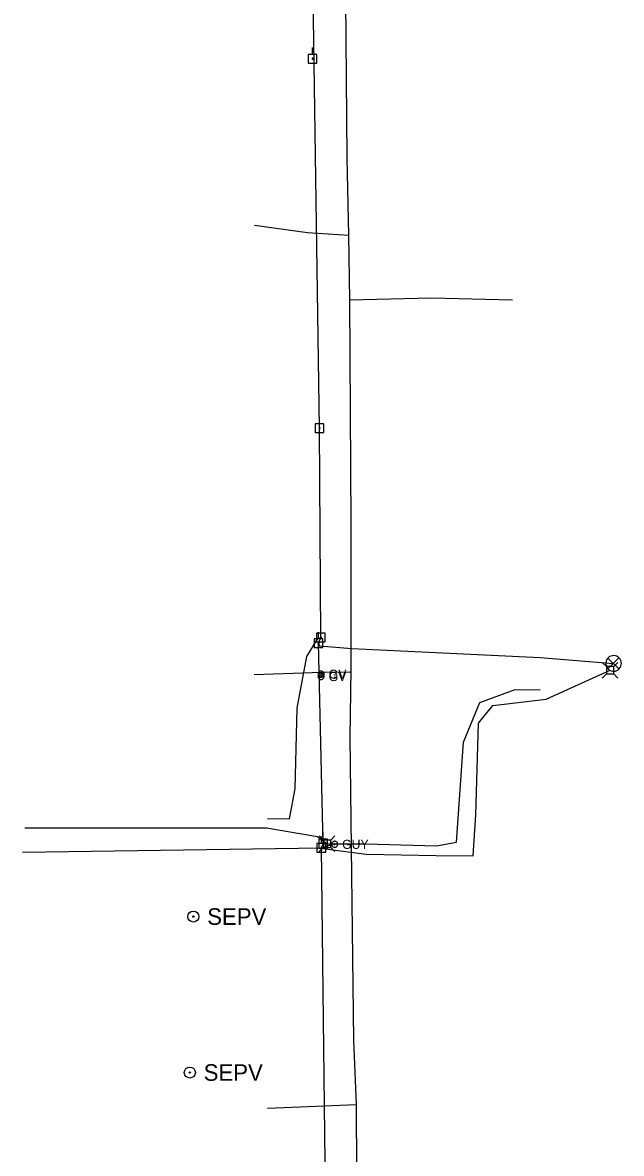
# Model space of a CAD drawing. Extents: x 600849 to 606371, y 330010 to 403088.
# Drawn here: x 601785.5 to 602038.3, y 391289 to 391766.4 of the extents above; entities that cross this region are included whole.
import ezdxf

# ---------------------------------------------------------------- set-up
doc = ezdxf.new("R2010")
doc.units = 0
for name, color, linetype in [('E_MISCPROP_Septic', 7, 'Continuous'), ('E_SIG', 7, 'Continuous'), ('E_UTL_AG_Bold', 7, 'Continuous'), ('E_UTL_E_UG', 7, 'Continuous'), ('E_UTL_EGuyWire', 7, 'Continuous'), ('E_UTL_EPowerPole', 7, 'Continuous'), ('E_UTL_G', 7, 'Continuous'), ('E_UTL_G_UG', 7, 'Continuous'), ('E_UTL_Overhead', 7, 'Continuous'), ('E_UTL_T_UG', 7, 'Continuous'), ('E_UTL_TV_UG', 7, 'Continuous')]:
    doc.layers.add(name, color=color, linetype=linetype)

msp = doc.modelspace()

# ---------------------------------------------------------------- linework, layer by layer
at = {"layer": 'E_MISCPROP_Septic'}
for centre, radius in [((601857.59, 391389.01), 2.33), ((601857.59, 391389.01), 0.292), ((601856.1, 391323.17), 2.33), ((601856.1, 391323.17), 0.292)]:
    msp.add_circle(centre, radius, dxfattribs=at)
at = {"layer": 'E_SIG'}
for points in [[(602038.29, 391495.87), (602038.23, 391496.49), (602038.06, 391497.09), (602037.77, 391497.65), (602037.38, 391498.14), (602036.91, 391498.56), (602036.36, 391498.87), (602035.77, 391499.07), (602035.15, 391499.16), (602034.52, 391499.13), (602033.91, 391498.99), (602033.34, 391498.73), (602032.83, 391498.36), (602032.4, 391497.91), (602032.06, 391497.38), (602031.83, 391496.8), (602031.71, 391496.18), (602031.71, 391495.55), (602031.83, 391494.94), (602032.06, 391494.36), (602032.4, 391493.83), (602032.83, 391493.37), (602033.34, 391493.01), (602033.91, 391492.75), (602034.52, 391492.6), (602035.15, 391492.57), (602035.77, 391492.66), (602036.36, 391492.87), (602036.91, 391493.18), (602037.38, 391493.59), (602037.77, 391494.08), (602038.06, 391494.64), (602038.23, 391495.24), (602038.29, 391495.87)], [(602037.25, 391498.2), (602032.64, 391493.55)], [(602032.64, 391498.15), (602037.3, 391493.5)]]:
    msp.add_lwpolyline(points, dxfattribs=at)
at = {"layer": 'E_UTL_AG_Bold'}
for points in [[(602031.94, 391494.5), (602030.19, 391496.25)], [(602035.04, 391494.5), (602031.94, 391494.5)], [(602031.94, 391494.5), (602031.94, 391491.4)], [(602035.04, 391494.5), (602036.79, 391496.25)], [(602035.04, 391491.4), (602035.04, 391494.5)], [(602031.94, 391491.4), (602030.19, 391489.65)], [(602031.94, 391491.4), (602035.04, 391491.4)], [(602035.04, 391491.4), (602036.79, 391489.65)], [(601912.48, 391421.31), (601910.72, 391423.07)], [(601915.57, 391421.31), (601917.32, 391423.07)], [(601912.48, 391418.22), (601910.72, 391416.47)], [(601915.57, 391421.31), (601912.48, 391421.31)], [(601912.48, 391421.31), (601912.48, 391418.22)], [(601912.48, 391418.22), (601915.57, 391418.22)], [(601915.57, 391418.22), (601915.57, 391421.31)], [(601915.57, 391418.22), (601917.32, 391416.47)]]:
    msp.add_lwpolyline(points, dxfattribs=at)
at = {"layer": 'E_UTL_E_UG'}
msp.add_lwpolyline([(601910.42, 391504.37), (601910.81, 391503.32), (601924.56, 391502.11), (601959.91, 391500.46), (602003.96, 391498.36), (602034.99, 391495.87)], dxfattribs=at)
at = {"layer": 'E_UTL_EGuyWire'}
for q in [(601911.65, 391418.04), (601912.39, 391419.77)]:
    msp.add_line((601917.21, 391419.5), q, dxfattribs=at)
for points in [[(601918.5, 391419.5), (601918.47, 391419.75), (601918.4, 391419.98), (601918.29, 391420.2), (601918.14, 391420.39), (601917.96, 391420.55), (601917.75, 391420.67), (601917.51, 391420.75), (601917.27, 391420.79), (601917.03, 391420.77), (601916.79, 391420.72), (601916.57, 391420.61), (601916.37, 391420.47), (601916.2, 391420.3), (601916.07, 391420.09), (601915.98, 391419.86), (601915.93, 391419.63), (601915.93, 391419.38), (601915.98, 391419.14), (601916.07, 391418.92), (601916.2, 391418.71), (601916.37, 391418.53), (601916.57, 391418.39), (601916.79, 391418.29), (601917.03, 391418.23), (601917.27, 391418.22), (601917.51, 391418.26), (601917.75, 391418.34), (601917.96, 391418.46), (601918.14, 391418.62), (601918.29, 391418.81), (601918.4, 391419.03), (601918.47, 391419.26), (601918.5, 391419.5)], [(601917.37, 391419.5), (601917.37, 391419.53), (601917.36, 391419.56), (601917.35, 391419.59), (601917.33, 391419.61), (601917.31, 391419.63), (601917.28, 391419.65), (601917.25, 391419.66), (601917.22, 391419.66), (601917.19, 391419.66), (601917.16, 391419.65), (601917.13, 391419.64), (601917.11, 391419.62), (601917.09, 391419.6), (601917.07, 391419.58), (601917.06, 391419.55), (601917.05, 391419.52), (601917.05, 391419.49), (601917.06, 391419.46), (601917.07, 391419.43), (601917.09, 391419.4), (601917.11, 391419.38), (601917.13, 391419.36), (601917.16, 391419.35), (601917.19, 391419.34), (601917.22, 391419.34), (601917.25, 391419.35), (601917.28, 391419.36), (601917.31, 391419.37), (601917.33, 391419.39), (601917.35, 391419.42), (601917.36, 391419.44), (601917.37, 391419.47), (601917.37, 391419.5)]]:
    msp.add_lwpolyline(points, dxfattribs=at)
at = {"layer": 'E_UTL_EPowerPole'}
for points in [[(601907.92, 391752.96), (601907.92, 391755.87)], [(601909.76, 391752.96), (601906.07, 391752.96)], [(601906.07, 391752.96), (601906.07, 391749.27)], [(601908.19, 391751.12), (601908.18, 391751.16), (601908.17, 391751.21), (601908.15, 391751.25), (601908.12, 391751.28), (601908.09, 391751.31), (601908.05, 391751.34), (601908, 391751.35), (601907.96, 391751.36), (601907.91, 391751.36), (601907.87, 391751.34), (601907.83, 391751.33), (601907.79, 391751.3), (601907.76, 391751.27), (601907.74, 391751.23), (601907.72, 391751.19), (601907.71, 391751.14), (601907.71, 391751.1), (601907.72, 391751.05), (601907.74, 391751.01), (601907.76, 391750.97), (601907.79, 391750.94), (601907.83, 391750.91), (601907.87, 391750.89), (601907.91, 391750.88), (601907.96, 391750.88), (601908, 391750.89), (601908.05, 391750.9), (601908.09, 391750.93), (601908.12, 391750.95), (601908.15, 391750.99), (601908.17, 391751.03), (601908.18, 391751.07), (601908.19, 391751.12)], [(601909.76, 391749.27), (601909.76, 391752.96)], [(601906.07, 391749.27), (601909.76, 391749.27)], [(601910.85, 391597), (601910.85, 391599.91)], [(601912.7, 391597), (601909.01, 391597)], [(601909.01, 391597), (601909.01, 391593.31)], [(601911.12, 391595.16), (601911.12, 391595.2), (601911.11, 391595.25), (601911.09, 391595.29), (601911.06, 391595.32), (601911.02, 391595.35), (601910.98, 391595.37), (601910.94, 391595.39), (601910.9, 391595.4), (601910.85, 391595.39), (601910.81, 391595.38), (601910.77, 391595.36), (601910.73, 391595.34), (601910.7, 391595.31), (601910.67, 391595.27), (601910.66, 391595.22), (601910.65, 391595.18), (601910.65, 391595.14), (601910.66, 391595.09), (601910.67, 391595.05), (601910.7, 391595.01), (601910.73, 391594.98), (601910.77, 391594.95), (601910.81, 391594.93), (601910.85, 391594.92), (601910.9, 391594.92), (601910.94, 391594.93), (601910.98, 391594.94), (601911.02, 391594.96), (601911.06, 391594.99), (601911.09, 391595.03), (601911.11, 391595.07), (601911.12, 391595.11), (601911.12, 391595.16)], [(601912.7, 391593.31), (601912.7, 391597)], [(601909.01, 391593.31), (601912.7, 391593.31)], [(601913.24, 391508.6), (601909.55, 391508.6)], [(601909.55, 391508.6), (601909.55, 391504.91)], [(601910.39, 391506.21), (601910.39, 391509.12)], [(601911.4, 391508.6), (601911.4, 391511.51)], [(601913.24, 391504.91), (601913.24, 391508.6)], [(601912.24, 391506.21), (601908.55, 391506.21)], [(601908.55, 391506.21), (601908.55, 391502.52)], [(601909.55, 391504.91), (601913.24, 391504.91)], [(601910.66, 391504.37), (601910.66, 391504.41), (601910.65, 391504.46), (601910.62, 391504.5), (601910.6, 391504.53), (601910.56, 391504.56), (601910.52, 391504.58), (601910.48, 391504.6), (601910.44, 391504.61), (601910.39, 391504.6), (601910.35, 391504.59), (601910.3, 391504.57), (601910.27, 391504.55), (601910.24, 391504.51), (601910.21, 391504.48), (601910.2, 391504.43), (601910.19, 391504.39), (601910.19, 391504.34), (601910.2, 391504.3), (601910.21, 391504.26), (601910.24, 391504.22), (601910.27, 391504.19), (601910.3, 391504.16), (601910.35, 391504.14), (601910.39, 391504.13), (601910.44, 391504.13), (601910.48, 391504.14), (601910.52, 391504.15), (601910.56, 391504.17), (601910.6, 391504.2), (601910.62, 391504.24), (601910.65, 391504.28), (601910.66, 391504.32), (601910.66, 391504.37)], [(601911.67, 391506.76), (601911.66, 391506.8), (601911.65, 391506.85), (601911.63, 391506.89), (601911.6, 391506.92), (601911.57, 391506.95), (601911.53, 391506.98), (601911.48, 391506.99), (601911.44, 391507), (601911.39, 391507), (601911.35, 391506.99), (601911.31, 391506.97), (601911.27, 391506.94), (601911.24, 391506.91), (601911.22, 391506.87), (601911.2, 391506.83), (601911.19, 391506.78), (601911.19, 391506.74), (601911.2, 391506.69), (601911.22, 391506.65), (601911.24, 391506.61), (601911.27, 391506.58), (601911.31, 391506.55), (601911.35, 391506.53), (601911.39, 391506.52), (601911.44, 391506.52), (601911.48, 391506.53), (601911.53, 391506.54), (601911.57, 391506.57), (601911.6, 391506.6), (601911.63, 391506.63), (601911.65, 391506.67), (601911.66, 391506.71), (601911.67, 391506.76)], [(601912.24, 391502.52), (601912.24, 391506.21)], [(601908.55, 391502.52), (601912.24, 391502.52)], [(601914.2, 391421.61), (601910.51, 391421.61)], [(601910.51, 391421.61), (601910.51, 391417.92)], [(601911.62, 391419.88), (601911.62, 391422.79)], [(601912.36, 391421.61), (601912.36, 391424.52)], [(601914.2, 391417.92), (601914.2, 391421.61)], [(601913.46, 391419.88), (601909.77, 391419.88)], [(601909.77, 391419.88), (601909.77, 391416.19)], [(601910.51, 391417.92), (601914.2, 391417.92)], [(601911.89, 391418.04), (601911.88, 391418.08), (601911.87, 391418.12), (601911.85, 391418.16), (601911.82, 391418.2), (601911.79, 391418.23), (601911.75, 391418.25), (601911.7, 391418.27), (601911.66, 391418.27), (601911.61, 391418.27), (601911.57, 391418.26), (601911.53, 391418.24), (601911.49, 391418.22), (601911.46, 391418.18), (601911.44, 391418.14), (601911.42, 391418.1), (601911.41, 391418.06), (601911.41, 391418.01), (601911.42, 391417.97), (601911.44, 391417.93), (601911.46, 391417.89), (601911.49, 391417.85), (601911.53, 391417.83), (601911.57, 391417.81), (601911.61, 391417.8), (601911.66, 391417.8), (601911.7, 391417.8), (601911.75, 391417.82), (601911.79, 391417.84), (601911.82, 391417.87), (601911.85, 391417.91), (601911.87, 391417.95), (601911.88, 391417.99), (601911.89, 391418.04)], [(601912.63, 391419.77), (601912.62, 391419.81), (601912.61, 391419.86), (601912.59, 391419.9), (601912.56, 391419.93), (601912.53, 391419.96), (601912.49, 391419.98), (601912.44, 391420), (601912.4, 391420.01), (601912.35, 391420), (601912.31, 391419.99), (601912.27, 391419.97), (601912.23, 391419.95), (601912.2, 391419.92), (601912.18, 391419.88), (601912.16, 391419.84), (601912.15, 391419.79), (601912.15, 391419.75), (601912.16, 391419.7), (601912.18, 391419.66), (601912.2, 391419.62), (601912.23, 391419.59), (601912.27, 391419.56), (601912.31, 391419.54), (601912.35, 391419.53), (601912.4, 391419.53), (601912.44, 391419.54), (601912.49, 391419.55), (601912.53, 391419.57), (601912.56, 391419.6), (601912.59, 391419.64), (601912.61, 391419.68), (601912.62, 391419.72), (601912.63, 391419.77)], [(601913.46, 391416.19), (601913.46, 391419.88)], [(601909.77, 391416.19), (601913.46, 391416.19)]]:
    msp.add_lwpolyline(points, dxfattribs=at)
at = {"layer": 'E_UTL_G'}
for points in [[(601912.8, 391490.33), (601912.77, 391490.57), (601912.71, 391490.81), (601912.59, 391491.02), (601912.44, 391491.22), (601912.26, 391491.38), (601912.05, 391491.5), (601911.82, 391491.58), (601911.58, 391491.61), (601911.33, 391491.6), (601911.09, 391491.54), (601910.87, 391491.44), (601910.67, 391491.3), (601910.51, 391491.12), (601910.37, 391490.92), (601910.28, 391490.69), (601910.24, 391490.45), (601910.24, 391490.21), (601910.28, 391489.97), (601910.37, 391489.74), (601910.51, 391489.54), (601910.67, 391489.36), (601910.87, 391489.22), (601911.09, 391489.12), (601911.33, 391489.06), (601911.58, 391489.05), (601911.82, 391489.08), (601912.05, 391489.16), (601912.26, 391489.29), (601912.44, 391489.45), (601912.59, 391489.64), (601912.71, 391489.85), (601912.77, 391490.09), (601912.8, 391490.33)], [(601912.84, 391491.32), (601912.82, 391491.56), (601912.75, 391491.8), (601912.64, 391492.01), (601912.49, 391492.2), (601912.3, 391492.36), (601912.09, 391492.49), (601911.86, 391492.57), (601911.62, 391492.6), (601911.38, 391492.59), (601911.14, 391492.53), (601910.92, 391492.43), (601910.72, 391492.29), (601910.55, 391492.11), (601910.42, 391491.91), (601910.33, 391491.68), (601910.28, 391491.44), (601910.28, 391491.2), (601910.33, 391490.96), (601910.42, 391490.73), (601910.55, 391490.53), (601910.72, 391490.35), (601910.92, 391490.21), (601911.14, 391490.11), (601911.38, 391490.05), (601911.62, 391490.04), (601911.86, 391490.07), (601912.09, 391490.15), (601912.3, 391490.27), (601912.49, 391490.43), (601912.64, 391490.63), (601912.75, 391490.84), (601912.82, 391491.08), (601912.84, 391491.32)], [(601910.61, 391489.42), (601912.42, 391491.24)], [(601910.65, 391490.41), (601912.47, 391492.23)]]:
    msp.add_lwpolyline(points, dxfattribs=at)
at = {"layer": 'E_UTL_G_UG'}
for points in [[(601926.85, 391224.31), (601926.45, 391309.62), (601925.34, 391336.69), (601923.78, 391464.77), (601924.18, 391493.27), (601924.2, 391554.93), (601923.63, 391649.38), (601923.18, 391676.62), (601922.57, 391709.25), (601921.73, 391809.89), (601919.35, 391927.89), (601918.48, 392049.22), (601917.76, 392081.24), (601916.13, 392218.9), (601915.69, 392296.65)], [(601883.45, 391680.92), (601905.8, 391677.7), (601923.18, 391676.62)], [(601923.63, 391649.38), (601958.06, 391650.13), (601992.36, 391649.32), (601992.28, 391649.28)], [(601924.16, 391492.17), (601923.61, 391492.18), (601911.86, 391492.01), (601883.25, 391491.11)], [(601888.95, 391308.09), (601926.45, 391309.62)]]:
    msp.add_lwpolyline(points, dxfattribs=at)
at = {"layer": 'E_UTL_Overhead'}
for points in [[(601785.5, 391416.21), (601911.65, 391418.04), (601912.39, 391419.77), (601910.42, 391504.37), (601911.43, 391506.76), (601910.89, 391595.16), (601907.1, 391854.69), (601986.13, 391854.49)], [(601914.13, 391210.21), (601914.07, 391212.67), (601911.65, 391418.04)]]:
    msp.add_lwpolyline(points, dxfattribs=at)
at = {"layer": 'E_UTL_T_UG'}
for points in [[(601888.5, 391426.5), (601910.03, 391422.86), (601914.02, 391419.77), (601930.45, 391419.65), (601960.28, 391418.88), (601968.71, 391420.39), (601971.59, 391462.61), (601978.51, 391479.36), (601993.5, 391484.87), (602003.97, 391484.65)], [(601786.51, 391426.5), (601888.5, 391426.5)]]:
    msp.add_lwpolyline(points, dxfattribs=at)
at = {"layer": 'E_UTL_TV_UG'}
for points in [[(601888.92, 391430.4), (601898.22, 391430.32), (601900.63, 391442.91), (601901.42, 391476.96), (601905.49, 391498.82), (601910.15, 391506.42), (601911.43, 391506.76)], [(601911.65, 391418.04), (601913.22, 391417.54), (601930.49, 391415.38), (601960.13, 391414.79), (601975.69, 391414.7), (601976.91, 391431.98), (601977.92, 391470.59), (601984.05, 391478.08), (602006.57, 391480.74), (602033.49, 391492.95)]]:
    msp.add_lwpolyline(points, dxfattribs=at)

# ---------------------------------------------------------------- texts
at = {"layer": 'E_MISCPROP_Septic'}
for p in [(601863.43, 391385.51), (601861.94, 391319.67)]:
    msp.add_text('SEPV', height=7, dxfattribs=at).set_placement(p)
at = {"layer": 'E_UTL_EGuyWire'}
msp.add_text('GUY', height=3.85, dxfattribs=at).set_placement((601920.42, 391417.58))
at = {"layer": 'E_UTL_G'}
for p in [(601914.77, 391489.39), (601914.72, 391488.41)]:
    msp.add_text('GV', height=3.85, dxfattribs=at).set_placement(p)

doc.saveas('drawing.dxf')
